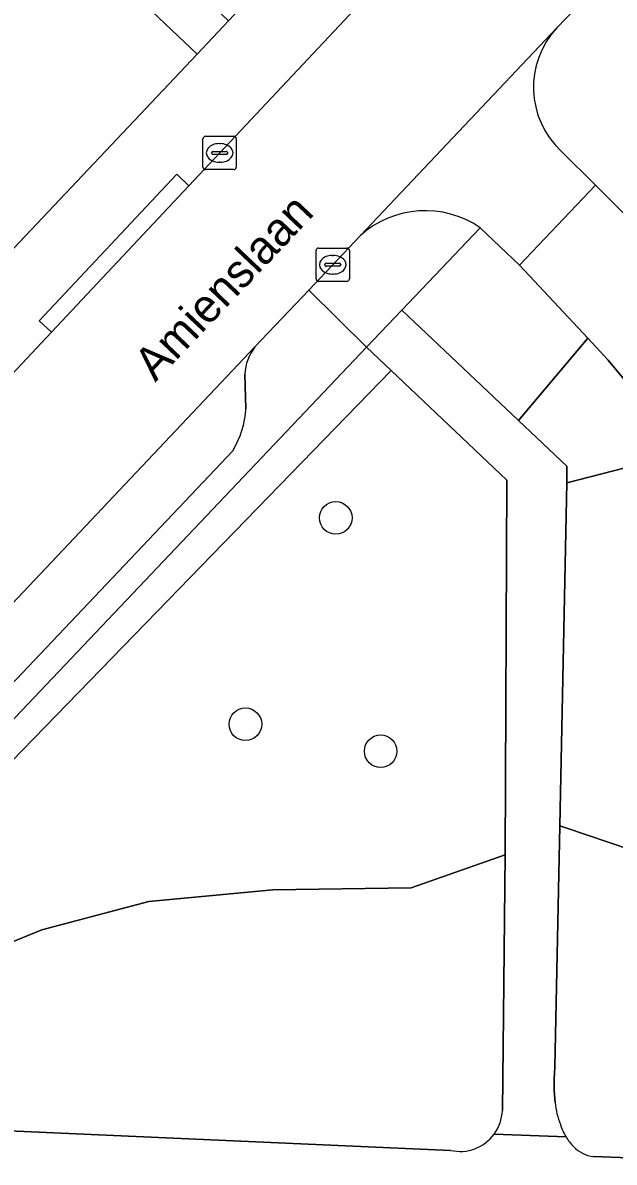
# Model space of a CAD drawing. Extents: x 158472 to 159562, y 388525 to 389606.
# Drawn here: x 159310.12 to 159327.88, y 389255.27 to 389289.51 of the extents above; entities that cross this region are included whole.
import ezdxf

# ---------------------------------------------------------------- set-up
doc = ezdxf.new("R2010")
doc.units = 0
for name, color, linetype in [('IMGEO_Berm_groen', 7, 'Continuous'), ('IMGEO_Boom', 7, 'Continuous'), ('IMGEO_Erf', 7, 'Continuous'), ('IMGEO_Fietspad_open', 7, 'Continuous'), ('IMGEO_Groenvoorziening', 7, 'Continuous'), ('IMGEO_Kolk', 7, 'Continuous'), ('IMGEO_Openbare_ruimte_label', 7, 'Continuous'), ('IMGEO_Parkeervlak_open', 7, 'Continuous'), ('IMGEO_Rijbaan_lokaal_open', 7, 'Continuous'), ('IMGEO_Voetpad_halfverhard', 7, 'Continuous'), ('IMGEO_Voetpad_open', 7, 'Continuous')]:
    doc.layers.add(name, color=color, linetype=linetype)

msp = doc.modelspace()

# ---------------------------------------------------------------- linework, layer by layer
at = {"layer": 'IMGEO_Berm_groen'}
for points in [[(159359.889, 389320.983), (159357.921, 389323.104), (159357.585, 389322.695), (159357.491, 389322.588), (159357.362, 389322.453), (159355.395, 389320.389), (159354.811, 389319.777), (159344.08, 389308.293), (159344.394, 389305.068), (159333.102, 389293.181), (159329.997, 389293.361), (159328.634, 389291.939), (159326.156, 389289.355)], [(159326.285, 389285.648), (159327.313, 389284.625), (159329.384, 389282.563), (159332.348, 389284.439)]]:
    msp.add_lwpolyline(points, dxfattribs=at)
msp.add_arc((159328.075, 389287.566), 2.623, 137.0063, 226.9797, dxfattribs=at)
at = {"layer": 'IMGEO_Boom'}
for centre in [(159319.514, 389274.633), (159316.802, 389268.432), (159320.862, 389267.622)]:
    msp.add_circle(centre, 0.489, dxfattribs=at)
at = {"layer": 'IMGEO_Erf'}
msp.add_lwpolyline([(159296.345, 389268.673), (159303.651, 389276.19), (159315.348, 389288.566), (159298.748, 389304.32)], dxfattribs=at)
at = {"layer": 'IMGEO_Fietspad_open'}
for points in [[(159326.156, 389289.355), (159320.254, 389283.116)], [(159323.854, 389283.35), (159325.037, 389282.223), (159327.313, 389284.625), (159326.285, 389285.648)]]:
    msp.add_lwpolyline(points, dxfattribs=at)
msp.add_lwpolyline([(159357.424, 389233.966), (159360.609, 389235.623), (159358.408, 389239.453), (159352.326, 389250), (159346.258, 389260.522), (159340.268, 389269.57), (159338.322, 389272.132), (159332.89, 389278.641), (159330.421, 389281.403), (159329.384, 389282.563), (159327.313, 389284.625), (159325.037, 389282.223), (159327.081, 389280.027), (159327.694, 389279.369), (159330.002, 389276.598), (159334.435, 389271.277), (159337.731, 389266.975), (159340.893, 389262.836), (159344.573, 389256.873), (159345.353, 389255.475), (159348.424, 389250), (159355.121, 389238.06)], close=True, dxfattribs=at)
for centre, radius, start, end in [((159328.075, 389287.566), 2.623, 137.0063, 226.9797), ((159322.203, 389280.935), 2.925, 55.6515, 131.7865)]:
    msp.add_arc(centre, radius, start, end, dxfattribs=at)
at = {"layer": 'IMGEO_Groenvoorziening'}
for points in [[(159327.081, 389280.027), (159325.037, 389282.223), (159323.854, 389283.35), (159321.501, 389280.872), (159325.001, 389277.56)], [(159330.002, 389276.598), (159327.694, 389279.369), (159327.081, 389280.027), (159325.001, 389277.56), (159326.453, 389276.186), (159326.452, 389275.687)], [(159321.174, 389279.061), (159320.442, 389279.756), (159304.887, 389263.375), (159301.681, 389263.58), (159301.312, 389263.244), (159305.075, 389262.476)], [(159324.65, 389275.76), (159321.174, 389279.061), (159305.075, 389262.476), (159301.312, 389263.244), (159300.685, 389262.674), (159301.466, 389261.369), (159301.68, 389260.269), (159303.116, 389258.986), (159305.987, 389260.338), (159310.692, 389262.255), (159313.899, 389263.11), (159317.626, 389263.454), (159321.781, 389263.515), (159324.599, 389264.51)], [(159334.435, 389271.277), (159330.002, 389276.598), (159326.452, 389275.687), (159326.24, 389265.379), (159326.421, 389265.318), (159329.025, 389264.442), (159330.429, 389263.924), (159331.88, 389263.555), (159332.955, 389263.383), (159336.067, 389263.285), (159336.04, 389263.93), (159337.731, 389266.975)]]:
    msp.add_lwpolyline(points, close=True, dxfattribs=at)
for points in [[(159336.645, 389262.072), (159340.893, 389262.836), (159337.731, 389266.975), (159336.04, 389263.93), (159336.067, 389263.285), (159332.955, 389263.383), (159331.88, 389263.555), (159330.429, 389263.924), (159329.025, 389264.442), (159326.421, 389265.318), (159326.24, 389265.379), (159326.091, 389258.127), (159326.078, 389257.772), (159326.077, 389257.418), (159326.1, 389257.065)], [(159324.599, 389264.51), (159321.781, 389263.515), (159317.626, 389263.454), (159313.899, 389263.11), (159310.692, 389262.255), (159305.987, 389260.338), (159303.116, 389258.986), (159301.68, 389260.269), (159301.466, 389261.369), (159300.685, 389262.674), (159296.703, 389259.048), (159294.582, 389257.219), (159291.173, 389254.479)], [(159324.517, 389256.825), (159324.599, 389264.51)], [(159327.255, 389255.447), (159328.326, 389255.411), (159339.18, 389254.933), (159338.968, 389257.202), (159336.645, 389262.072)], [(159299.964, 389250), (159309.695, 389256.218), (159322.964, 389255.63)]]:
    msp.add_lwpolyline(points, dxfattribs=at)
for centre, radius, start, end in [((159328.679, 389257.334), 2.593, 185.9606, 201.0505), ((159323.244, 389256.87), 1.274, 323.8881, 357.9807), ((159328.033, 389257.011), 1.875, 198.9274, 211.445), ((159323.248, 389256.866), 1.268, 257.0565, 323.9116), ((159328.019, 389256.984), 1.849, 210.9622, 222.2084), ((159327.363, 389256.438), 0.997, 224.2893, 263.7971)]:
    msp.add_arc(centre, radius, start, end, dxfattribs=at)
at = {"layer": 'IMGEO_Kolk'}
for p, q in [((159315.527, 389285.17), (159315.527, 389286.022)), ((159315.602, 389286.096), (159316.454, 389286.096)), ((159316.528, 389286.022), (159316.528, 389285.17)), ((159315.829, 389285.639), (159316.227, 389285.639)), ((159316.015, 389285.876), (159316.04, 389285.876)), ((159315.786, 389285.59), (159315.786, 389285.602)), ((159316.224, 389285.553), (159315.826, 389285.553)), ((159316.038, 389285.316), (159316.013, 389285.316)), ((159316.27, 389285.602), (159316.27, 389285.59)), ((159316.454, 389285.096), (159315.602, 389285.096)), ((159318.923, 389281.811), (159318.923, 389282.663)), ((159318.998, 389282.737), (159319.85, 389282.737)), ((159319.924, 389282.663), (159319.924, 389281.811)), ((159319.182, 389282.231), (159319.182, 389282.243)), ((159319.225, 389282.28), (159319.623, 389282.28)), ((159319.411, 389282.517), (159319.436, 389282.517)), ((159319.666, 389282.243), (159319.666, 389282.231)), ((159319.62, 389282.194), (159319.222, 389282.194)), ((159319.434, 389281.957), (159319.409, 389281.957)), ((159319.85, 389281.737), (159318.998, 389281.737))]:
    msp.add_line(p, q, dxfattribs=at)
for points in [[(159315.527, 389285.17), (159315.527, 389286.022)], [(159315.602, 389286.096), (159316.454, 389286.096)], [(159316.528, 389286.022), (159316.528, 389285.17)], [(159316.454, 389285.096), (159315.602, 389285.096)], [(159318.923, 389281.811), (159318.923, 389282.663)], [(159318.998, 389282.737), (159319.85, 389282.737)], [(159319.924, 389282.663), (159319.924, 389281.811)], [(159319.85, 389281.737), (159318.998, 389281.737)]]:
    msp.add_lwpolyline(points, dxfattribs=at)
for centre, radius, start, end in [((159315.604, 389286.02), 0.0765, 91.552, 178.448), ((159315.604, 389286.02), 0.0765, 91.552, 178.448), ((159316.452, 389286.02), 0.0765, 1.552, 88.448), ((159316.452, 389286.02), 0.0765, 1.552, 88.448), ((159315.826, 389285.599), 0.0403, 85.8775, 175.7526), ((159316.231, 389285.601), 0.0386, 1.7309, 96.639), ((159315.823, 389285.589), 0.0366, 178.938, 274.7102), ((159316.227, 389285.596), 0.043, 264.8664, 352.4533), ((159315.604, 389285.172), 0.0765, 181.552, 268.448), ((159315.604, 389285.172), 0.0765, 181.552, 268.448), ((159316.452, 389285.172), 0.0765, 271.552, 358.448), ((159316.452, 389285.172), 0.0765, 271.552, 358.448), ((159319, 389282.661), 0.0765, 91.552, 178.448), ((159319, 389282.661), 0.0765, 91.552, 178.448), ((159319.848, 389282.661), 0.0765, 1.552, 88.448), ((159319.848, 389282.661), 0.0765, 1.552, 88.448), ((159319.222, 389282.24), 0.0403, 85.8775, 175.7526), ((159319.219, 389282.23), 0.0366, 178.938, 274.7102), ((159319.623, 389282.237), 0.043, 264.8664, 352.4533), ((159319.627, 389282.242), 0.0386, 1.7309, 96.639), ((159319, 389281.813), 0.0765, 181.552, 268.448), ((159319, 389281.813), 0.0765, 181.552, 268.448), ((159319.848, 389281.813), 0.0765, 271.552, 358.448), ((159319.848, 389281.813), 0.0765, 271.552, 358.448)]:
    msp.add_arc(centre, radius, start, end, dxfattribs=at)
for centre, major_axis, ratio, start_param, end_param in [((159316.014, 389285.596), (-0.387, 0.002), 0.722429, 4.712389, 7.853982), ((159316.039, 389285.596), (-0.39, 0.002), 0.717154, 1.570796, 4.712389), ((159319.41, 389282.237), (-0.387, 0.002), 0.722429, 4.712389, 7.853982), ((159319.435, 389282.237), (-0.39, 0.002), 0.717154, 1.570796, 4.712389)]:
    msp.add_ellipse(centre, major_axis=major_axis, ratio=ratio, start_param=start_param, end_param=end_param, dxfattribs=at)
at = {"layer": 'IMGEO_Parkeervlak_open'}
for points in [[(159317.085, 389279.766), (159306.731, 389268.819)], [(159316.814, 389277.908), (159316.782, 389278.95)], [(159304.847, 389264.436), (159316.419, 389276.646)]]:
    msp.add_lwpolyline(points, dxfattribs=at)
for centre, radius, start, end in [((159318.303, 389278.849), 1.525, 143.043, 176.2147), ((159314.084, 389278.07), 2.735, 328.6291, 356.6111)]:
    msp.add_arc(centre, radius, start, end, dxfattribs=at)
at = {"layer": 'IMGEO_Rijbaan_lokaal_open'}
for points in [[(159317.085, 389279.766), (159318.703, 389281.477), (159320.254, 389283.116), (159326.156, 389289.355), (159328.634, 389291.939), (159325.107, 389295.264), (159324.393, 389294.503), (159320.239, 389290.078), (159315.107, 389284.612), (159310.974, 389280.209), (159308.279, 389277.339), (159305.864, 389274.766), (159304.085, 389272.857), (159301.042, 389269.712), (159297.262, 389266.005), (159296.7, 389265.47), (159293.562, 389262.6), (159296.703, 389259.048), (159300.685, 389262.674), (159301.312, 389263.244), (159301.681, 389263.58)], [(159306.731, 389268.819), (159317.085, 389279.766)]]:
    msp.add_lwpolyline(points, dxfattribs=at)
at = {"layer": 'IMGEO_Voetpad_halfverhard'}
for points in [[(159326.452, 389275.687), (159326.453, 389276.186), (159325.001, 389277.56), (159321.501, 389280.872), (159320.442, 389279.756), (159321.174, 389279.061), (159324.65, 389275.76), (159324.599, 389264.51), (159324.517, 389256.825)], [(159326.1, 389257.065), (159326.077, 389257.418), (159326.078, 389257.772), (159326.091, 389258.127), (159326.24, 389265.379), (159326.452, 389275.687)], [(159345.353, 389255.475), (159344.573, 389256.873), (159340.979, 389254.854), (159339.18, 389254.933), (159328.326, 389255.411), (159327.255, 389255.447)], [(159322.964, 389255.63), (159309.695, 389256.218), (159299.964, 389250), (159292.647, 389245.325), (159289.439, 389243.264), (159242.845, 389213.328), (159243.522, 389211.988), (159258.45, 389221.604), (159259.762, 389222.449), (159302.485, 389250), (159309.989, 389254.839), (159322.764, 389254.244)], [(159324.273, 389256.119), (159326.433, 389256.033)], [(159326.433, 389256.033), (159324.273, 389256.119)]]:
    msp.add_lwpolyline(points, dxfattribs=at)
for centre, radius, start, end in [((159328.679, 389257.334), 2.593, 185.9606, 201.0505), ((159323.244, 389256.87), 1.274, 323.8881, 357.9807), ((159328.033, 389257.011), 1.875, 198.9274, 211.445), ((159323.248, 389256.866), 1.268, 257.0565, 323.9116), ((159328.019, 389256.984), 1.849, 210.9622, 222.2084), ((159327.363, 389256.438), 0.997, 224.2893, 263.7971)]:
    msp.add_arc(centre, radius, start, end, dxfattribs=at)
at = {"layer": 'IMGEO_Voetpad_open'}
for points in [[(159291.135, 389263.891), (159276.831, 389281.236), (159274.84, 389283.126), (159278.243, 389286.708), (159281.76, 389290.409), (159285.282, 389294.117), (159288.801, 389297.82), (159292.324, 389301.528), (159295.921, 389305.314), (159296.765, 389306.202), (159298.748, 389304.32), (159315.348, 389288.566), (159316.291, 389289.564), (159297.558, 389307.212), (159298.21, 389307.904), (159302.01, 389311.92), (159305.526, 389315.635), (159309.019, 389319.327), (159312.517, 389323.024), (159316.014, 389326.719), (159319.511, 389330.415), (159323.01, 389334.113), (159326.678, 389337.989), (159328.748, 389336.03)], [(159342.3, 389327.292), (159341.642, 389326.57), (159343.828, 389324.515), (159344.15, 389321.478), (159344.383, 389319.287), (159316.291, 389289.564), (159315.348, 389288.566), (159303.651, 389276.19), (159296.345, 389268.673)], [(159287.729, 389257.764), (159291.442, 389260.771), (159293.562, 389262.6), (159296.7, 389265.47), (159296.353, 389265.829), (159300.695, 389270.071), (159301.042, 389269.712), (159304.085, 389272.857), (159303.722, 389273.2), (159307.916, 389277.682), (159308.279, 389277.339), (159310.974, 389280.209), (159310.612, 389280.553), (159314.745, 389284.956), (159315.107, 389284.612), (159320.239, 389290.078)], [(159320.254, 389283.116), (159318.703, 389281.477), (159320.442, 389279.756), (159321.501, 389280.872), (159323.854, 389283.35)], [(159320.442, 389279.756), (159318.703, 389281.477), (159317.085, 389279.766)], [(159301.681, 389263.58), (159304.887, 389263.375), (159320.442, 389279.756)], [(159316.782, 389278.95), (159316.814, 389277.908)], [(159316.419, 389276.646), (159304.847, 389264.436)]]:
    msp.add_lwpolyline(points, dxfattribs=at)
msp.add_lwpolyline([(159310.974, 389280.209), (159315.107, 389284.612), (159314.745, 389284.956), (159310.612, 389280.553)], close=True, dxfattribs=at)
for centre, radius, start, end in [((159322.203, 389280.935), 2.925, 55.6515, 131.7865), ((159318.303, 389278.849), 1.525, 143.043, 176.2147), ((159314.084, 389278.07), 2.735, 328.6291, 356.6111)]:
    msp.add_arc(centre, radius, start, end, dxfattribs=at)

# ---------------------------------------------------------------- texts
at = {"layer": 'IMGEO_Openbare_ruimte_label'}
msp.add_text('Amienslaan', height=1, rotation=46.5394, dxfattribs=at).set_placement((159314.096, 389278.693))

doc.saveas('drawing.dxf')
